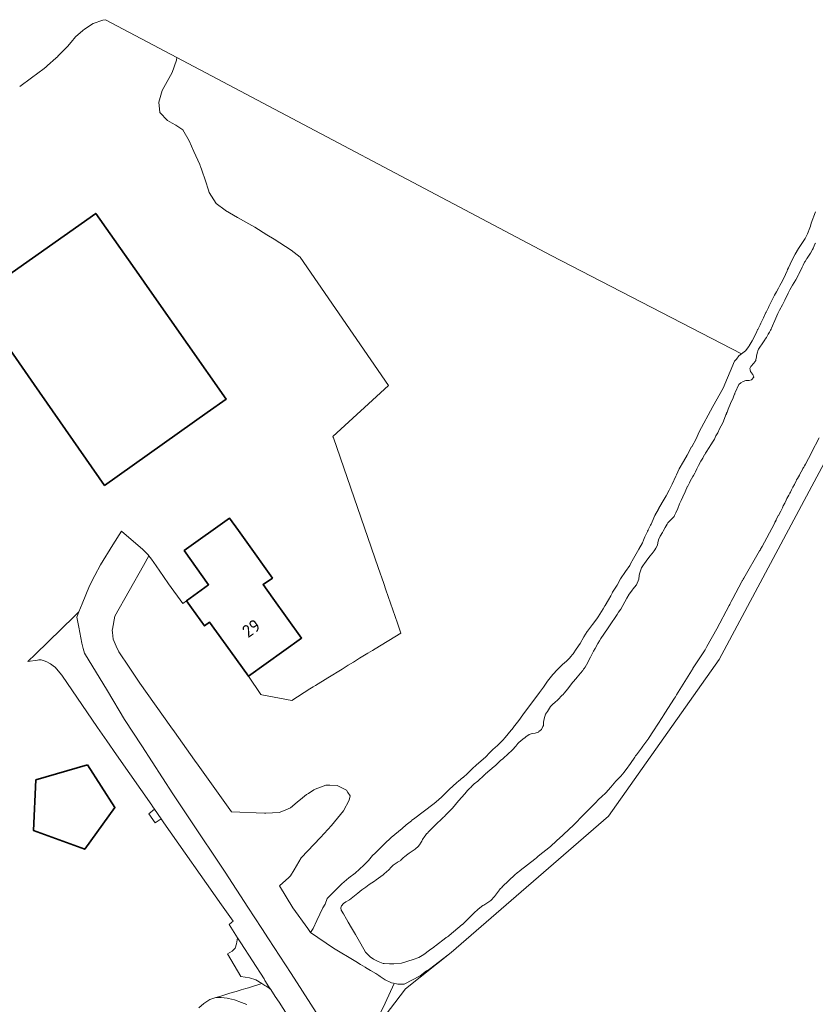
# Model space of a CAD drawing. Header units: metres. Extents: x 152391 to 157968, y 462336 to 467280.
# Tile 421 of 656: x 153480 to 153565, y 466865 to 466971. Entities that reach past the tile are written whole.
import ezdxf
from ezdxf.enums import TextEntityAlignment as Align

# ---------------------------------------------------------------- set-up
doc = ezdxf.new("R2010")
doc.units = ezdxf.units.M
doc.header["$LTSCALE"] = 0.75
for name, color, linetype, lineweight in [('B-WE-GR-FRUITTEELT-GV', 251, 'Continuous', 13), ('B-WE-GR-GRAS-GV', 251, 'Continuous', 13), ('B-WE-GR-HOUTWAL-GV', 251, 'Continuous', 13), ('B-WE-OG-BEBOUWING-GV', 6, 'Continuous', 35), ('B-WE-OG-BEBOUWING-T18', 1, 'Continuous', 18), ('B-WE-OG-BEBOUWING_LOODS-GV', 6, 'Continuous', 35), ('B-WE-OG-TERREIN_CULTUURSCHEIDING-GV', 251, 'Continuous', 18), ('B-WE-OG-WATER_SLOOT-GV', 251, 'Continuous', 18), ('B-WE-VH-VERHARDING_ASFALT-GV', 251, 'Continuous', 18), ('B-WE-VH-VERHARDING_BETONSTRAATSTEEN-GV', 251, 'Continuous', 18), ('B-WE-VH-VERHARDING_SIERBESTRATING-GV', 251, 'Continuous', 18)]:
    doc.layers.add(name, color=color, linetype=linetype, lineweight=lineweight)
doc.styles.add('NLCS-ISO-M750-T18', font='NLCS-ISO.ttf', dxfattribs={"height": 1.35})

msp = doc.modelspace()

# ---------------------------------------------------------------- linework, layer by layer
at = {"layer": 'B-WE-GR-FRUITTEELT-GV'}
msp.add_lwpolyline([(153493.68, 466913.39), (153493.1, 466912.36), (153490.04, 466906.93), (153489.77, 466905.53), (153489.75, 466905.42), (153489.78, 466905.16), (153489.85, 466904.44), (153490.18, 466903.69), (153490.45, 466903.11), (153491.56, 466901.45), (153492.71, 466899.72), (153496.04, 466895.04), (153496.42, 466894.51), (153498.57, 466891.48), (153498.96, 466890.93), (153502.52, 466885.93), (153506.07, 466885.8), (153506.19, 466885.8), (153506.23, 466885.8), (153507.63, 466885.86), (153508.3, 466886.13), (153508.87, 466886.36), (153509.57, 466886.98), (153510.13, 466887.43), (153510.57, 466887.8), (153510.77, 466887.92), (153511.35, 466888.29), (153511.51, 466888.38), (153512.66, 466888.8), (153513.07, 466888.79), (153513.87, 466888.76), (153514.86, 466888.25), (153515.01, 466888.03), (153515.25, 466887.66), (153515.14, 466887.19), (153514.54, 466886.04), (153513.24, 466884.47), (153512.06, 466883.21), (153510, 466881.01), (153509.25, 466879.74), (153508.86, 466879.08), (153508.83, 466879.03), (153508.68, 466878.9), (153507.67, 466878), (153509.11, 466875.65), (153510.7, 466873.43), (153511.01, 466873), (153511.3, 466873.44), (153511.69, 466874.28), (153512.32, 466875.64), (153512.58, 466876.05), (153512.8, 466876.67), (153513.67, 466877.55), (153514.12, 466877.99), (153514.37, 466878.23), (153515.1, 466878.86), (153515.78, 466879.37), (153516.72, 466880.21), (153516.97, 466880.47), (153517.22, 466880.73), (153517.66, 466881.26), (153517.93, 466881.53), (153518.26, 466881.85), (153518.95, 466882.52), (153519.64, 466883.18), (153520.43, 466883.85), (153520.82, 466884.17), (153521.27, 466884.55), (153521.82, 466884.99), (153521.88, 466885.05), (153522.04, 466885.16), (153524.25, 466886.84), (153524.47, 466887.03), (153525.04, 466887.52), (153525.42, 466887.9), (153525.86, 466888.33), (153526.68, 466889.1), (153526.86, 466889.24), (153527.33, 466889.61), (153527.35, 466889.62), (153527.82, 466890.05), (153528.36, 466890.59), (153528.76, 466890.94), (153529.29, 466891.4), (153529.77, 466891.82), (153529.79, 466891.84), (153530.18, 466892.27), (153530.18, 466892.27), (153530.19, 466892.28), (153530.2, 466892.29), (153530.22, 466892.31), (153530.56, 466892.63), (153531.06, 466893.04), (153531.61, 466893.61), (153531.88, 466893.93), (153532.2, 466894.3), (153532.34, 466894.47), (153532.76, 466894.99), (153532.77, 466895.01), (153533.33, 466895.72), (153533.76, 466896.33), (153533.77, 466896.33), (153535.55, 466898.74), (153535.64, 466898.88), (153535.96, 466899.32), (153536.39, 466899.95), (153536.41, 466899.96), (153536.98, 466900.66), (153537.49, 466901.19), (153538, 466901.73), (153538.01, 466901.74), (153538.43, 466902.11), (153538.83, 466902.5), (153538.85, 466902.51), (153538.85, 466902.51), (153539.17, 466902.88), (153539.48, 466903.4), (153539.92, 466904), (153540.31, 466904.72), (153540.65, 466905.27), (153540.7, 466905.33), (153541.22, 466906.02), (153541.69, 466906.65), (153541.83, 466906.85), (153542.01, 466907.14), (153542.36, 466907.7), (153542.56, 466908.03), (153542.59, 466908.07), (153542.93, 466908.66), (153543.18, 466909.1), (153543.33, 466909.37), (153543.39, 466909.48), (153543.86, 466910.24), (153544.23, 466910.92), (153544.76, 466911.71), (153545.22, 466912.34), (153545.32, 466912.53), (153545.62, 466913.1), (153546.2, 466914.1), (153546.58, 466914.77), (153546.7, 466915.06), (153546.84, 466915.43), (153547.01, 466915.79), (153547.11, 466915.99), (153547.13, 466916.04), (153547.19, 466916.15), (153547.2, 466916.18), (153547.23, 466916.25), (153547.42, 466916.61), (153547.45, 466916.68), (153547.51, 466916.8), (153547.61, 466917.04), (153547.91, 466917.71), (153548.3, 466918.4), (153548.3, 466918.41), (153548.69, 466919.11), (153549.12, 466919.81), (153549.44, 466920.43), (153549.77, 466921.06), (153550.15, 466921.92), (153550.22, 466922.07), (153550.52, 466922.71), (153551, 466923.51), (153551.36, 466924.18), (153551.85, 466925.06), (153551.86, 466925.08), (153552.33, 466925.93), (153552.67, 466926.69), (153554.14, 466929.4), (153555.24, 466931.35), (153556.46, 466934.24), (153556.65, 466934.48), (153556.91, 466934.84), (153557.21, 466935.04), (153536.81, 466945.6), (153496.69, 466966.81), (153496.65, 466966.54), (153496.17, 466965.22), (153495.11, 466963.27), (153494.97, 466962.77), (153494.76, 466962.03), (153494.84, 466960.92), (153495.69, 466960.06), (153496.17, 466959.78), (153496.58, 466959.54), (153497.31, 466959.04), (153498, 466957.86), (153498.51, 466956.74), (153499.14, 466955.35), (153499.19, 466955.21), (153499.21, 466955.13), (153499.34, 466954.74), (153499.73, 466953.58), (153500.05, 466952.59), (153500.13, 466952.33), (153500.89, 466951.16), (153501.86, 466950.44), (153501.89, 466950.42), (153503.19, 466949.66), (153505.03, 466948.61), (153506.33, 466947.81), (153507.11, 466947.33), (153508.93, 466946.15), (153509.89, 466945.4), (153519.36, 466931.64), (153513.41, 466926.18), (153513.43, 466926.11), (153513.44, 466926.08), (153513.46, 466926.03), (153518.27, 466912.14), (153518.86, 466910.44), (153519.09, 466909.76), (153520.34, 466906.16), (153520.7, 466905.1), (153517.94, 466903.42), (153517.64, 466903.23), (153517.16, 466902.94), (153516.27, 466902.4), (153515.82, 466902.13), (153515.6, 466901.99), (153515.05, 466901.66), (153514.93, 466901.59), (153514.5, 466901.32), (153514.39, 466901.25), (153512.85, 466900.32), (153511.54, 466899.49), (153511.3, 466899.34), (153510.94, 466899.12), (153509, 466897.89), (153505.77, 466898.49), (153505.67, 466898.51), (153504.35, 466900.48), (153502.42, 466903.17), (153500.19, 466906.27), (153499.64, 466905.88), (153498.25, 466907.81), (153497.7, 466908.58), (153497.3, 466908.29), (153495.78, 466910.37), (153495.23, 466911.19), (153494.46, 466912.33), (153493.95, 466913.02)], close=True, dxfattribs=at)
at = {"layer": 'B-WE-GR-GRAS-GV'}
for points in [[(153479.83, 466963.71), (153481.1, 466964.63), (153482.44, 466965.64), (153482.66, 466965.8), (153482.82, 466965.95), (153483.7, 466966.75), (153483.9, 466966.93), (153483.9, 466966.94), (153484.95, 466967.98), (153485.36, 466968.47), (153485.82, 466969.01), (153485.82, 466969.01), (153486.6, 466969.7), (153486.76, 466969.84), (153487.71, 466970.46), (153488.74, 466970.82), (153489.03, 466970.86), (153496.69, 466966.81), (153536.81, 466945.6), (153557.21, 466935.04), (153557.62, 466935.36), (153557.99, 466935.83), (153558.03, 466935.89), (153558.33, 466936.42), (153558.65, 466937.04), (153558.84, 466937.44), (153558.84, 466937.45), (153558.86, 466937.49), (153558.93, 466937.62), (153558.95, 466937.66), (153559.2, 466938.16), (153559.28, 466938.32), (153559.55, 466938.9), (153559.82, 466939.47), (153559.84, 466939.51), (153559.84, 466939.51), (153559.87, 466939.58), (153559.87, 466939.58), (153560.08, 466940.02), (153560.13, 466940.13), (153560.2, 466940.27), (153560.45, 466940.77), (153560.75, 466941.32), (153560.95, 466941.69), (153561.18, 466942.1), (153561.32, 466942.36), (153561.6, 466942.88), (153561.9, 466943.55), (153562.08, 466943.95), (153562.14, 466944.08), (153562.24, 466944.27), (153562.24, 466944.28), (153562.61, 466945.04), (153562.94, 466945.71), (153563.32, 466946.32), (153563.68, 466946.87), (153563.68, 466946.88), (153564.03, 466947.4), (153564.29, 466947.91), (153564.29, 466947.91), (153564.54, 466948.56), (153564.59, 466948.72), (153564.67, 466949.04), (153565.15, 466950.26)], [(153569.07, 466928.93), (153564.46, 466920.33), (153554.82, 466902.27), (153542.95, 466885.47), (153526.07, 466870.85), (153521.2, 466866.96), (153518.42, 466863.36)], [(153509.79, 466862.13), (153507.63, 466865.53), (153507.23, 466866.16), (153506.74, 466866.91), (153506.44, 466867.14), (153506.26, 466867.25), (153506.12, 466867.34), (153505.8, 466867.53), (153505.77, 466867.53), (153505.36, 466867.4), (153505, 466867.29), (153504.69, 466867.2), (153504.34, 466867.09), (153504.06, 466867.01), (153503.57, 466866.86), (153503.03, 466866.69), (153502.35, 466866.49), (153501.94, 466866.36), (153501.4, 466866.2), (153500.85, 466866.03), (153501.42, 466866.04), (153502.06, 466865.97), (153502.08, 466865.97), (153502.21, 466865.94), (153502.86, 466865.78), (153503.6, 466865.5), (153504.17, 466865.29)]]:
    msp.add_lwpolyline(points, dxfattribs=at)
at = {"layer": 'B-WE-GR-HOUTWAL-GV'}
msp.add_lwpolyline([(153518.08, 466863.5), (153518.99, 466865.45), (153519.98, 466867.55), (153519.89, 466867.58), (153519.67, 466867.63), (153519.6, 466867.64), (153519.01, 466867.94), (153518.47, 466868.29), (153518.46, 466868.3), (153518.34, 466868.4), (153517.99, 466868.6), (153517.45, 466868.93), (153516.9, 466869.26), (153516.87, 466869.28), (153516.37, 466869.58), (153515.85, 466869.89), (153513.45, 466871.32), (153511.01, 466873), (153510.7, 466873.43), (153509.11, 466875.65), (153507.67, 466878), (153508.68, 466878.9), (153508.83, 466879.03), (153508.86, 466879.08), (153509.25, 466879.74), (153510, 466881.01), (153512.06, 466883.21), (153513.24, 466884.47), (153514.54, 466886.04), (153515.14, 466887.19), (153515.25, 466887.66), (153515.01, 466888.03), (153514.86, 466888.25), (153513.87, 466888.76), (153513.07, 466888.79), (153512.66, 466888.8), (153511.51, 466888.38), (153511.35, 466888.29), (153510.77, 466887.92), (153510.57, 466887.8), (153510.13, 466887.43), (153509.57, 466886.98), (153508.87, 466886.36), (153508.3, 466886.13), (153507.63, 466885.86), (153506.23, 466885.8), (153506.19, 466885.8), (153506.07, 466885.8), (153502.52, 466885.93), (153498.96, 466890.93), (153498.57, 466891.48), (153496.42, 466894.51), (153496.04, 466895.04), (153492.71, 466899.72), (153491.56, 466901.45), (153490.45, 466903.11), (153490.18, 466903.69), (153489.85, 466904.44), (153489.78, 466905.16), (153489.75, 466905.42), (153489.77, 466905.53), (153490.04, 466906.93), (153493.1, 466912.36), (153493.68, 466913.39), (153493.61, 466913.48), (153493.04, 466914.07), (153490.73, 466916.03), (153489.82, 466914.58), (153488.48, 466912.43), (153487.89, 466911.28), (153487.32, 466910.18), (153486.53, 466908.26), (153486.17, 466907.38), (153485.94, 466906.82), (153486.15, 466905.73), (153486.48, 466904.01), (153486.63, 466903.46), (153486.76, 466902.97), (153489.23, 466898.91), (153491.08, 466895.86), (153492.93, 466893.01), (153496.26, 466887.88), (153498.03, 466885.21), (153501.84, 466879.46), (153504.3, 466875.74), (153505.8, 466873.42), (153506.51, 466872.33), (153508.92, 466868.6), (153512.26, 466863.43)], dxfattribs=at)
at = {"layer": 'B-WE-OG-BEBOUWING-GV'}
for points in [[(153499.94, 466928.76), (153501.97, 466930.2), (153493.73, 466941.92), (153492.59, 466943.55), (153487.99, 466950.09), (153477.8, 466942.91), (153474.99, 466940.93), (153481.37, 466931.77), (153488.92, 466920.94)], [(153497.7, 466908.58), (153498.25, 466907.81), (153499.64, 466905.88), (153500.19, 466906.27), (153502.42, 466903.17), (153504.35, 466900.48), (153510.04, 466904.57), (153506.96, 466908.86), (153505.92, 466910.3), (153505.94, 466910.31), (153506.91, 466911.01), (153506.57, 466911.49), (153504.52, 466914.35), (153503.27, 466916.09), (153502.31, 466917.43), (153497.46, 466913.95), (153500.08, 466910.29), (153498.48, 466909.14)]]:
    msp.add_lwpolyline(points, close=True, dxfattribs=at)
at = {"layer": 'B-WE-OG-BEBOUWING_LOODS-GV'}
msp.add_lwpolyline([(153487.08, 466890.99), (153481.57, 466889.36), (153481.3, 466883.96), (153486.8, 466881.93), (153490.03, 466886.4)], close=True, dxfattribs=at)
at = {"layer": 'B-WE-OG-TERREIN_CULTUURSCHEIDING-GV'}
msp.add_lwpolyline([(153519.98, 466867.55), (153518.99, 466865.45), (153518.08, 466863.5), (153518.42, 466863.36), (153521.2, 466866.96), (153526.07, 466870.85), (153523.77, 466869.07), (153523.45, 466868.89), (153522.75, 466868.38), (153521.05, 466867.48), (153520.36, 466867.47), (153520.22, 466867.5)], close=True, dxfattribs=at)
at = {"layer": 'B-WE-OG-WATER_SLOOT-GV'}
for points in [[(153565.15, 466950.26), (153564.67, 466949.04), (153564.59, 466948.72), (153564.54, 466948.56), (153564.29, 466947.91), (153564.29, 466947.91), (153564.03, 466947.4), (153563.68, 466946.88), (153563.68, 466946.87), (153563.32, 466946.32), (153562.94, 466945.71), (153562.61, 466945.04), (153562.24, 466944.28), (153562.24, 466944.27), (153562.14, 466944.08), (153562.08, 466943.95), (153561.9, 466943.55), (153561.6, 466942.88), (153561.32, 466942.36), (153561.18, 466942.1), (153560.95, 466941.69), (153560.75, 466941.32), (153560.45, 466940.77), (153560.2, 466940.27), (153560.13, 466940.13), (153560.08, 466940.02), (153559.87, 466939.58), (153559.87, 466939.58), (153559.84, 466939.51), (153559.84, 466939.51), (153559.82, 466939.47), (153559.55, 466938.9), (153559.28, 466938.32), (153559.2, 466938.16), (153558.95, 466937.66), (153558.93, 466937.62), (153558.86, 466937.49), (153558.84, 466937.45), (153558.84, 466937.44), (153558.65, 466937.04), (153558.33, 466936.42), (153558.03, 466935.89), (153557.99, 466935.83), (153557.62, 466935.36), (153557.21, 466935.04), (153556.91, 466934.84), (153556.65, 466934.48), (153556.46, 466934.24), (153555.24, 466931.35), (153554.14, 466929.4), (153552.67, 466926.69), (153552.33, 466925.93), (153551.86, 466925.08), (153551.85, 466925.06), (153551.36, 466924.18), (153551, 466923.51), (153550.52, 466922.71), (153550.22, 466922.07), (153550.15, 466921.92), (153549.77, 466921.06), (153549.44, 466920.43), (153549.12, 466919.81), (153548.69, 466919.11), (153548.3, 466918.41), (153548.3, 466918.4), (153547.91, 466917.71), (153547.61, 466917.04), (153547.51, 466916.8), (153547.45, 466916.68), (153547.42, 466916.61), (153547.23, 466916.25), (153547.2, 466916.18), (153547.19, 466916.15), (153547.13, 466916.04), (153547.11, 466915.99), (153547.01, 466915.79), (153546.84, 466915.43), (153546.7, 466915.06), (153546.58, 466914.77), (153546.2, 466914.1), (153545.62, 466913.1), (153545.32, 466912.53), (153545.22, 466912.34), (153544.76, 466911.71), (153544.23, 466910.92), (153543.86, 466910.24), (153543.39, 466909.48), (153543.33, 466909.37), (153543.18, 466909.1), (153542.93, 466908.66), (153542.59, 466908.07), (153542.56, 466908.03), (153542.36, 466907.7), (153542.01, 466907.14), (153541.83, 466906.85), (153541.69, 466906.65), (153541.22, 466906.02), (153540.7, 466905.33), (153540.65, 466905.27), (153540.31, 466904.72), (153539.92, 466904), (153539.48, 466903.4), (153539.17, 466902.88), (153538.85, 466902.51), (153538.85, 466902.51), (153538.83, 466902.5), (153538.43, 466902.11), (153538.01, 466901.74), (153538, 466901.73), (153537.49, 466901.19), (153536.98, 466900.66), (153536.41, 466899.96), (153536.39, 466899.95), (153535.96, 466899.32), (153535.64, 466898.88), (153535.55, 466898.74), (153533.77, 466896.33), (153533.76, 466896.33), (153533.33, 466895.72), (153532.77, 466895.01), (153532.76, 466894.99), (153532.34, 466894.47), (153532.2, 466894.3), (153531.88, 466893.93), (153531.61, 466893.61), (153531.06, 466893.04), (153530.56, 466892.63), (153530.22, 466892.31), (153530.2, 466892.29), (153530.19, 466892.28), (153530.18, 466892.27), (153530.18, 466892.27), (153529.79, 466891.84), (153529.77, 466891.82), (153529.29, 466891.4), (153528.76, 466890.94), (153528.36, 466890.59), (153527.82, 466890.05), (153527.35, 466889.62), (153527.33, 466889.61), (153526.86, 466889.24), (153526.68, 466889.1), (153525.86, 466888.33), (153525.42, 466887.9), (153525.04, 466887.52), (153524.47, 466887.03), (153524.25, 466886.84), (153522.04, 466885.16), (153521.88, 466885.05), (153521.82, 466884.99), (153521.27, 466884.55), (153520.82, 466884.17), (153520.43, 466883.85), (153519.64, 466883.18), (153518.95, 466882.52), (153518.26, 466881.85), (153517.93, 466881.53), (153517.66, 466881.26), (153517.22, 466880.73), (153516.97, 466880.47), (153516.72, 466880.21), (153515.78, 466879.37), (153515.1, 466878.86), (153514.37, 466878.23), (153514.12, 466877.99), (153513.67, 466877.55), (153512.8, 466876.67), (153512.58, 466876.05), (153512.32, 466875.64), (153511.69, 466874.28), (153511.3, 466873.44), (153511.01, 466873), (153513.45, 466871.32), (153515.85, 466869.89), (153516.37, 466869.58), (153516.87, 466869.28), (153516.9, 466869.26), (153517.45, 466868.93), (153517.99, 466868.6), (153518.34, 466868.4), (153518.46, 466868.3), (153518.47, 466868.29), (153519.01, 466867.94), (153519.6, 466867.64), (153519.67, 466867.63), (153519.89, 466867.58), (153519.98, 466867.55), (153520.22, 466867.5), (153520.36, 466867.47), (153521.05, 466867.48), (153522.75, 466868.38), (153523.45, 466868.89), (153523.77, 466869.07), (153526.07, 466870.85), (153542.95, 466885.47), (153554.82, 466902.27), (153564.46, 466920.33), (153569.07, 466928.93)], [(153565.51, 466926.05), (153564.72, 466924.48), (153564.66, 466924.37), (153564.39, 466923.84), (153564.07, 466923.22), (153563.95, 466923.03), (153563.87, 466922.88), (153563.85, 466922.85), (153563.79, 466922.74), (153563.73, 466922.65), (153563.46, 466922.14), (153563.41, 466922.05), (153563.2, 466921.68), (153563.2, 466921.67), (153563.11, 466921.52), (153563.1, 466921.5), (153563.06, 466921.42), (153562.87, 466921.04), (153562.71, 466920.74), (153562.55, 466920.45), (153562.44, 466920.22), (153562.39, 466920.12), (153562.27, 466919.89), (153562.07, 466919.52), (153561.99, 466919.37), (153561.83, 466919.04), (153561.68, 466918.74), (153561.58, 466918.52), (153561.49, 466918.33), (153561.42, 466918.18), (153561.23, 466917.84), (153561.19, 466917.76), (153561.17, 466917.73), (153560.93, 466917.27), (153560.9, 466917.21), (153560.82, 466917.04), (153560.79, 466916.99), (153560.77, 466916.97), (153560.77, 466916.96), (153560.69, 466916.8), (153559.4, 466914.39), (153559.24, 466914.09), (153559.21, 466914.03), (153559.19, 466913.99), (153559.14, 466913.91), (153557.45, 466911), (153557.39, 466910.9), (153557.34, 466910.82), (153557.3, 466910.75), (153557.29, 466910.72), (153557.25, 466910.64), (153556.59, 466909.41), (153556.28, 466908.83), (153556.11, 466908.5), (153555.99, 466908.28), (153555.94, 466908.18), (153555.88, 466908.08), (153554.54, 466905.58), (153553.48, 466903.66), (153553.37, 466903.46), (153553.29, 466903.31), (153553.21, 466903.17), (153553.19, 466903.14), (153553.16, 466903.09), (153552.03, 466901.37), (153551.99, 466901.33), (153551.97, 466901.29), (153551.91, 466901.19), (153551.86, 466901.11), (153551.83, 466901.06), (153550.22, 466898.47), (153550.11, 466898.29), (153550.01, 466898.13), (153549.32, 466897.02), (153548.81, 466896.23), (153548.76, 466896.16), (153548.69, 466896.05), (153547.77, 466894.64), (153547.22, 466893.8), (153547.18, 466893.74), (153547.15, 466893.69), (153546.63, 466893), (153546.54, 466892.86), (153546.48, 466892.78), (153545.94, 466892.05), (153545.85, 466891.93), (153545.76, 466891.8), (153545.29, 466891.13), (153544.83, 466890.47), (153544.82, 466890.45), (153544.62, 466890.21), (153544.25, 466889.76), (153543.74, 466889.22), (153543.21, 466888.58), (153542.67, 466887.99), (153542.2, 466887.55), (153542.08, 466887.45), (153542.03, 466887.4), (153541.4, 466886.77), (153541.19, 466886.55), (153541.11, 466886.47), (153540.82, 466886.18), (153540.74, 466886.1), (153540.6, 466885.96), (153540.56, 466885.92), (153540.43, 466885.79), (153540.33, 466885.69), (153540.24, 466885.6), (153539.87, 466885.23), (153539.81, 466885.16), (153539.68, 466885.03), (153539.23, 466884.54), (153537.57, 466883.03), (153537.53, 466882.99), (153537.48, 466882.94), (153537.43, 466882.9), (153537.36, 466882.83), (153536.71, 466882.24), (153535.42, 466881.18), (153535.39, 466881.16), (153535.38, 466881.15), (153535.37, 466881.14), (153535.27, 466881.06), (153535.24, 466881.04), (153535.24, 466881.03), (153535.06, 466880.88), (153533.47, 466879.65), (153533.39, 466879.59), (153533.28, 466879.5), (153533.16, 466879.41), (153532.9, 466879.2), (153531.59, 466877.93), (153531.5, 466877.84), (153531.34, 466877.69), (153531.26, 466877.58), (153530.71, 466876.88), (153530.32, 466876.45), (153529.89, 466876.14), (153529.58, 466875.94), (153529.49, 466875.89), (153529.34, 466875.8), (153528.95, 466875.49), (153528.55, 466875.1), (153528.34, 466874.9), (153528.24, 466874.81), (153528.15, 466874.72), (153528.07, 466874.65), (153528.07, 466874.64), (153528.03, 466874.61), (153527.3, 466873.88), (153527.27, 466873.86), (153525.88, 466872.7), (153525.79, 466872.63), (153525.7, 466872.56), (153525.63, 466872.51), (153525.56, 466872.46), (153525.51, 466872.42), (153524.41, 466871.59), (153524.28, 466871.49), (153524.21, 466871.44), (153523.76, 466871.11), (153523.14, 466870.64), (153522.61, 466870.34), (153522.02, 466870.1), (153520.74, 466869.71), (153519.95, 466869.65), (153519.46, 466869.64), (153518.88, 466869.69), (153518.8, 466869.69), (153518.24, 466869.9), (153517.76, 466870.14), (153517.41, 466870.41), (153516.91, 466870.91), (153516.73, 466871.22), (153516.26, 466872.03), (153515.82, 466872.78), (153515.39, 466873.52), (153515.04, 466874.12), (153514.85, 466874.44), (153514.53, 466875), (153514.3, 466875.39), (153514.26, 466875.67), (153514.32, 466875.86), (153514.54, 466876.1), (153514.8, 466876.3), (153515.17, 466876.52), (153515.55, 466876.79), (153516.09, 466877.22), (153516.52, 466877.59), (153516.92, 466877.87), (153517.3, 466878.14), (153517.85, 466878.52), (153518.04, 466878.65), (153518.3, 466878.83), (153518.53, 466879.01), (153518.78, 466879.2), (153518.81, 466879.22), (153519.22, 466879.58), (153519.32, 466879.66), (153519.71, 466880.07), (153519.86, 466880.23), (153520.28, 466880.51), (153520.34, 466880.55), (153520.67, 466880.74), (153520.7, 466880.76), (153520.83, 466880.89), (153520.95, 466881), (153521.1, 466881.14), (153521.43, 466881.4), (153521.58, 466881.51), (153521.59, 466881.52), (153522.13, 466881.88), (153522.22, 466881.94), (153522.57, 466882.28), (153522.76, 466882.53), (153522.79, 466882.58), (153522.93, 466882.81), (153523.02, 466882.97), (153523.27, 466883.34), (153523.3, 466883.37), (153523.45, 466883.58), (153523.57, 466883.71), (153523.61, 466883.75), (153523.99, 466884.15), (153524.54, 466884.71), (153524.99, 466885.12), (153525.25, 466885.36), (153525.36, 466885.46), (153525.48, 466885.58), (153525.83, 466885.93), (153526.01, 466886.11), (153526.2, 466886.31), (153526.23, 466886.34), (153526.88, 466887.11), (153527.54, 466887.88), (153527.84, 466888.23), (153528.05, 466888.44), (153528.21, 466888.59), (153528.24, 466888.62), (153528.56, 466888.94), (153528.93, 466889.24), (153529.2, 466889.47), (153529.36, 466889.61), (153529.55, 466889.79), (153529.66, 466889.9), (153529.7, 466889.94), (153529.76, 466890), (153529.77, 466890.01), (153530.21, 466890.41), (153530.68, 466890.8), (153530.83, 466890.92), (153530.97, 466891.07), (153531.08, 466891.17), (153531.26, 466891.34), (153531.41, 466891.47), (153531.57, 466891.59), (153531.58, 466891.59), (153531.69, 466891.69), (153532.17, 466892.11), (153532.63, 466892.57), (153532.66, 466892.59), (153532.68, 466892.62), (153532.99, 466892.95), (153533.15, 466893.16), (153533.15, 466893.16), (153533.2, 466893.23), (153533.24, 466893.28), (153533.3, 466893.33), (153533.59, 466893.59), (153533.91, 466893.84), (153533.97, 466893.89), (153533.98, 466893.89), (153534.04, 466893.94), (153534.09, 466893.98), (153534.44, 466894.22), (153534.77, 466894.35), (153535.07, 466894.38), (153535.43, 466894.5), (153535.48, 466894.54), (153535.77, 466894.78), (153535.92, 466895.11), (153535.96, 466895.19), (153535.98, 466895.54), (153536.04, 466895.91), (153536.2, 466896.41), (153536.39, 466896.71), (153536.74, 466897.24), (153536.98, 466897.47), (153537.06, 466897.55), (153537.12, 466897.61), (153537.16, 466897.64), (153537.55, 466897.98), (153537.96, 466898.41), (153538.07, 466898.53), (153538.19, 466898.67), (153538.42, 466898.91), (153538.69, 466899.26), (153538.78, 466899.38), (153539.13, 466899.84), (153539.47, 466900.24), (153539.56, 466900.36), (153539.58, 466900.38), (153539.96, 466900.81), (153540.19, 466901.11), (153540.22, 466901.16), (153540.28, 466901.24), (153540.33, 466901.3), (153540.44, 466901.47), (153540.6, 466901.71), (153540.8, 466902.11), (153540.89, 466902.29), (153541.01, 466902.51), (153541.2, 466902.88), (153541.24, 466902.97), (153541.35, 466903.17), (153541.51, 466903.44), (153541.8, 466903.98), (153541.99, 466904.29), (153542.12, 466904.51), (153542.83, 466905.56), (153543.06, 466905.9), (153543.86, 466907.1), (153544.03, 466907.35), (153544.26, 466907.68), (153544.92, 466908.86), (153545.16, 466909.27), (153545.52, 466909.76), (153545.57, 466909.83), (153545.93, 466910.28), (153546.2, 466910.89), (153546.24, 466911.27), (153546.26, 466911.47), (153546.41, 466911.88), (153546.49, 466912.1), (153546.71, 466912.42), (153546.8, 466912.55), (153546.97, 466912.81), (153547.39, 466913.34), (153547.61, 466913.63), (153547.62, 466913.64), (153547.85, 466913.93), (153547.91, 466914.02), (153548.02, 466914.21), (153548.19, 466914.53), (153548.24, 466914.79), (153548.31, 466915.09), (153548.49, 466915.49), (153548.5, 466915.5), (153548.75, 466915.9), (153548.81, 466916.02), (153549.01, 466916.42), (153549.22, 466916.79), (153549.3, 466916.91), (153549.54, 466917.16), (153549.58, 466917.2), (153549.98, 466917.6), (153550.03, 466917.7), (153550.17, 466917.99), (153550.36, 466918.47), (153550.56, 466918.95), (153550.72, 466919.33), (153550.9, 466919.72), (153551.17, 466920.26), (153551.43, 466920.85), (153551.44, 466920.87), (153551.62, 466921.23), (153551.71, 466921.41), (153552, 466921.9), (153552.06, 466922), (153552.2, 466922.26), (153552.28, 466922.39), (153552.43, 466922.72), (153552.46, 466922.79), (153552.59, 466923.06), (153552.85, 466923.52), (153553.05, 466923.86), (153553.21, 466924.17), (153553.25, 466924.24), (153553.29, 466924.3), (153553.33, 466924.39), (153553.8, 466925.1), (153553.85, 466925.17), (153553.91, 466925.27), (153554.17, 466925.67), (153554.29, 466925.89), (153554.33, 466925.98), (153554.38, 466926.09), (153554.46, 466926.25), (153554.65, 466926.59), (153554.85, 466927), (153555.19, 466927.66), (153555.48, 466928.38), (153555.53, 466928.5), (153555.58, 466928.62), (153555.61, 466928.7), (153555.65, 466928.8), (153555.78, 466929.12), (153556.04, 466929.73), (153556.3, 466930.32), (153556.42, 466930.63), (153556.46, 466930.72), (153556.47, 466930.77), (153556.49, 466930.81), (153556.53, 466930.89), (153556.9, 466931.75), (153557.13, 466931.94), (153557.38, 466932.08), (153557.68, 466932.18), (153558.02, 466932.2), (153558.29, 466932.26), (153558.52, 466932.53), (153558.4, 466932.83), (153558.39, 466932.85), (153558.16, 466933.16), (153558.13, 466933.34), (153558.1, 466933.47), (153558.19, 466933.69), (153558.51, 466934.03), (153558.73, 466934.34), (153558.74, 466934.42), (153558.77, 466934.54), (153558.8, 466934.71), (153558.82, 466934.79), (153558.9, 466935.24), (153558.94, 466935.33), (153558.96, 466935.38), (153559.02, 466935.55), (153559.24, 466935.86), (153559.34, 466936.01), (153559.7, 466936.55), (153559.74, 466936.6), (153559.88, 466936.81), (153560.06, 466937.14), (153560.19, 466937.38), (153560.3, 466937.58), (153560.37, 466937.7), (153560.38, 466937.72), (153560.43, 466937.81), (153560.89, 466938.87), (153561.1, 466939.36), (153561.11, 466939.38), (153561.29, 466939.72), (153561.58, 466940.3), (153561.84, 466940.81), (153562.21, 466941.53), (153562.29, 466941.68), (153562.4, 466941.89), (153562.68, 466942.39), (153563.01, 466942.97), (153563.32, 466943.52), (153563.35, 466943.59), (153563.7, 466944.33), (153563.81, 466944.55), (153563.96, 466944.86), (153563.98, 466944.89), (153564.02, 466944.95), (153564.16, 466945.18), (153564.17, 466945.19), (153564.17, 466945.2), (153564.22, 466945.28), (153564.23, 466945.3), (153564.58, 466945.84), (153564.81, 466946.23), (153564.87, 466946.33), (153564.89, 466946.36), (153565.1, 466946.87), (153565.12, 466946.92)], [(153565.12, 466946.92), (153565.1, 466946.87), (153564.89, 466946.36), (153564.87, 466946.33), (153564.81, 466946.23), (153564.58, 466945.84), (153564.23, 466945.3), (153564.22, 466945.28), (153564.17, 466945.2), (153564.17, 466945.19), (153564.16, 466945.18), (153564.02, 466944.95), (153563.98, 466944.89), (153563.96, 466944.86), (153563.81, 466944.55), (153563.7, 466944.33), (153563.35, 466943.59), (153563.32, 466943.52), (153563.01, 466942.97), (153562.68, 466942.39), (153562.4, 466941.89), (153562.29, 466941.68), (153562.21, 466941.53), (153561.84, 466940.81), (153561.58, 466940.3), (153561.29, 466939.72), (153561.11, 466939.38), (153561.1, 466939.36), (153560.89, 466938.87), (153560.43, 466937.81), (153560.38, 466937.72), (153560.37, 466937.7), (153560.3, 466937.58), (153560.19, 466937.38), (153560.06, 466937.14), (153559.88, 466936.81), (153559.74, 466936.6), (153559.7, 466936.55), (153559.34, 466936.01), (153559.24, 466935.86), (153559.02, 466935.55), (153558.96, 466935.38), (153558.94, 466935.33), (153558.9, 466935.24), (153558.82, 466934.79), (153558.8, 466934.71), (153558.77, 466934.54), (153558.74, 466934.42), (153558.73, 466934.34), (153558.51, 466934.03), (153558.19, 466933.69), (153558.1, 466933.47), (153558.13, 466933.34), (153558.16, 466933.16), (153558.39, 466932.85), (153558.4, 466932.83), (153558.52, 466932.53), (153558.29, 466932.26), (153558.02, 466932.2), (153557.68, 466932.18), (153557.38, 466932.08), (153557.13, 466931.94), (153556.9, 466931.75), (153556.53, 466930.89), (153556.49, 466930.81), (153556.47, 466930.77), (153556.46, 466930.72), (153556.42, 466930.63), (153556.3, 466930.32), (153556.04, 466929.73), (153555.78, 466929.12), (153555.65, 466928.8), (153555.61, 466928.7), (153555.58, 466928.62), (153555.53, 466928.5), (153555.48, 466928.38), (153555.19, 466927.66), (153554.85, 466927), (153554.65, 466926.59), (153554.46, 466926.25), (153554.38, 466926.09), (153554.33, 466925.98), (153554.29, 466925.89), (153554.17, 466925.67), (153553.91, 466925.27), (153553.85, 466925.17), (153553.8, 466925.1), (153553.33, 466924.39), (153553.29, 466924.3), (153553.25, 466924.24), (153553.21, 466924.17), (153553.05, 466923.86), (153552.85, 466923.52), (153552.59, 466923.06), (153552.46, 466922.79), (153552.43, 466922.72), (153552.28, 466922.39), (153552.2, 466922.26), (153552.06, 466922), (153552, 466921.9), (153551.71, 466921.41), (153551.62, 466921.23), (153551.44, 466920.87), (153551.43, 466920.85), (153551.17, 466920.26), (153550.9, 466919.72), (153550.72, 466919.33), (153550.56, 466918.95), (153550.36, 466918.47), (153550.17, 466917.99), (153550.03, 466917.7), (153549.98, 466917.6), (153549.58, 466917.2), (153549.54, 466917.16), (153549.3, 466916.91), (153549.22, 466916.79), (153549.01, 466916.42), (153548.81, 466916.02), (153548.75, 466915.9), (153548.5, 466915.5), (153548.49, 466915.49), (153548.31, 466915.09), (153548.24, 466914.79), (153548.19, 466914.53), (153548.02, 466914.21), (153547.91, 466914.02), (153547.85, 466913.93), (153547.62, 466913.64), (153547.61, 466913.63), (153547.39, 466913.34), (153546.97, 466912.81), (153546.8, 466912.55), (153546.71, 466912.42), (153546.49, 466912.1), (153546.41, 466911.88), (153546.26, 466911.47), (153546.24, 466911.27), (153546.2, 466910.89), (153545.93, 466910.28), (153545.57, 466909.83), (153545.52, 466909.76), (153545.16, 466909.27), (153544.92, 466908.86), (153544.26, 466907.68), (153544.03, 466907.35), (153543.86, 466907.1), (153543.06, 466905.9), (153542.83, 466905.56), (153542.12, 466904.51), (153541.99, 466904.29), (153541.8, 466903.98), (153541.51, 466903.44), (153541.35, 466903.17), (153541.24, 466902.97), (153541.2, 466902.88), (153541.01, 466902.51), (153540.89, 466902.29), (153540.8, 466902.11), (153540.6, 466901.71), (153540.44, 466901.47), (153540.33, 466901.3), (153540.28, 466901.24), (153540.22, 466901.16), (153540.19, 466901.11), (153539.96, 466900.81), (153539.58, 466900.38), (153539.56, 466900.36), (153539.47, 466900.24), (153539.13, 466899.84), (153538.78, 466899.38), (153538.69, 466899.26), (153538.42, 466898.91), (153538.19, 466898.67), (153538.07, 466898.53), (153537.96, 466898.41), (153537.55, 466897.98), (153537.16, 466897.64), (153537.12, 466897.61), (153537.06, 466897.55), (153536.98, 466897.47), (153536.74, 466897.24), (153536.39, 466896.71), (153536.2, 466896.41), (153536.04, 466895.91), (153535.98, 466895.54), (153535.96, 466895.19), (153535.92, 466895.11), (153535.77, 466894.78), (153535.48, 466894.54), (153535.43, 466894.5), (153535.07, 466894.38), (153534.77, 466894.35), (153534.44, 466894.22), (153534.09, 466893.98), (153534.04, 466893.94), (153533.98, 466893.89), (153533.97, 466893.89), (153533.91, 466893.84), (153533.59, 466893.59), (153533.3, 466893.33), (153533.24, 466893.28), (153533.2, 466893.23), (153533.15, 466893.16), (153533.15, 466893.16), (153532.99, 466892.95), (153532.68, 466892.62), (153532.66, 466892.59), (153532.63, 466892.57), (153532.17, 466892.11), (153531.69, 466891.69), (153531.58, 466891.59), (153531.57, 466891.59), (153531.41, 466891.47), (153531.26, 466891.34), (153531.08, 466891.17), (153530.97, 466891.07), (153530.83, 466890.92), (153530.68, 466890.8), (153530.21, 466890.41), (153529.77, 466890.01), (153529.76, 466890), (153529.7, 466889.94), (153529.66, 466889.9), (153529.55, 466889.79), (153529.36, 466889.61), (153529.2, 466889.47), (153528.93, 466889.24), (153528.56, 466888.94), (153528.24, 466888.62), (153528.21, 466888.59), (153528.05, 466888.44), (153527.84, 466888.23), (153527.54, 466887.88), (153526.88, 466887.11), (153526.23, 466886.34), (153526.2, 466886.31), (153526.01, 466886.11), (153525.83, 466885.93), (153525.48, 466885.58), (153525.36, 466885.46), (153525.25, 466885.36), (153524.99, 466885.12), (153524.54, 466884.71), (153523.99, 466884.15), (153523.61, 466883.75), (153523.57, 466883.71), (153523.45, 466883.58), (153523.3, 466883.37), (153523.27, 466883.34), (153523.02, 466882.97), (153522.93, 466882.81), (153522.79, 466882.58), (153522.76, 466882.53), (153522.57, 466882.28), (153522.22, 466881.94), (153522.13, 466881.88), (153521.59, 466881.52), (153521.58, 466881.51), (153521.43, 466881.4), (153521.1, 466881.14), (153520.95, 466881), (153520.83, 466880.89), (153520.7, 466880.76), (153520.67, 466880.74), (153520.34, 466880.55), (153520.28, 466880.51), (153519.86, 466880.23), (153519.71, 466880.07), (153519.32, 466879.66), (153519.22, 466879.58), (153518.81, 466879.22), (153518.78, 466879.2), (153518.53, 466879.01), (153518.3, 466878.83), (153518.04, 466878.65), (153517.85, 466878.52), (153517.3, 466878.14), (153516.92, 466877.87), (153516.52, 466877.59), (153516.09, 466877.22), (153515.55, 466876.79), (153515.17, 466876.52), (153514.8, 466876.3), (153514.54, 466876.1), (153514.32, 466875.86), (153514.26, 466875.67), (153514.3, 466875.39), (153514.53, 466875), (153514.85, 466874.44), (153515.04, 466874.12), (153515.39, 466873.52), (153515.82, 466872.78), (153516.26, 466872.03), (153516.73, 466871.22), (153516.91, 466870.91), (153517.41, 466870.41), (153517.76, 466870.14), (153518.24, 466869.9), (153518.8, 466869.69), (153518.88, 466869.69), (153519.46, 466869.64), (153519.95, 466869.65), (153520.74, 466869.71), (153522.02, 466870.1), (153522.61, 466870.34), (153523.14, 466870.64), (153523.76, 466871.11), (153524.21, 466871.44), (153524.28, 466871.49), (153524.41, 466871.59), (153525.51, 466872.42), (153525.56, 466872.46), (153525.63, 466872.51), (153525.7, 466872.56), (153525.79, 466872.63), (153525.88, 466872.7), (153527.27, 466873.86), (153527.3, 466873.88), (153528.03, 466874.61), (153528.07, 466874.64), (153528.07, 466874.65), (153528.15, 466874.72), (153528.24, 466874.81), (153528.34, 466874.9), (153528.55, 466875.1), (153528.95, 466875.49), (153529.34, 466875.8), (153529.49, 466875.89), (153529.58, 466875.94), (153529.89, 466876.14), (153530.32, 466876.45), (153530.71, 466876.88), (153531.26, 466877.58), (153531.34, 466877.69), (153531.5, 466877.84), (153531.59, 466877.93), (153532.9, 466879.2), (153533.16, 466879.41), (153533.28, 466879.5), (153533.39, 466879.59), (153533.47, 466879.65), (153535.06, 466880.88), (153535.24, 466881.03), (153535.24, 466881.04), (153535.27, 466881.06), (153535.37, 466881.14), (153535.38, 466881.15), (153535.39, 466881.16), (153535.42, 466881.18), (153536.71, 466882.24), (153537.36, 466882.83), (153537.43, 466882.9), (153537.48, 466882.94), (153537.53, 466882.99), (153537.57, 466883.03), (153539.23, 466884.54), (153539.68, 466885.03), (153539.81, 466885.16), (153539.87, 466885.23), (153540.24, 466885.6), (153540.33, 466885.69), (153540.43, 466885.79), (153540.56, 466885.92), (153540.6, 466885.96), (153540.74, 466886.1), (153540.82, 466886.18), (153541.11, 466886.47), (153541.19, 466886.55), (153541.4, 466886.77), (153542.03, 466887.4), (153542.08, 466887.45), (153542.2, 466887.55), (153542.67, 466887.99), (153543.21, 466888.58), (153543.74, 466889.22), (153544.25, 466889.76), (153544.62, 466890.21), (153544.82, 466890.45), (153544.83, 466890.47), (153545.29, 466891.13), (153545.76, 466891.8), (153545.85, 466891.93), (153545.94, 466892.05), (153546.48, 466892.78), (153546.54, 466892.86), (153546.63, 466893), (153547.15, 466893.69), (153547.18, 466893.74), (153547.22, 466893.8), (153547.77, 466894.64), (153548.69, 466896.05), (153548.76, 466896.16), (153548.81, 466896.23), (153549.32, 466897.02), (153550.01, 466898.13), (153550.11, 466898.29), (153550.22, 466898.47), (153551.83, 466901.06), (153551.86, 466901.11), (153551.91, 466901.19), (153551.97, 466901.29), (153551.99, 466901.33), (153552.03, 466901.37), (153553.16, 466903.09), (153553.19, 466903.14), (153553.21, 466903.17), (153553.29, 466903.31), (153553.37, 466903.46), (153553.48, 466903.66), (153554.54, 466905.58), (153555.88, 466908.08), (153555.94, 466908.18), (153555.99, 466908.28), (153556.11, 466908.5), (153556.28, 466908.83), (153556.59, 466909.41), (153557.25, 466910.64), (153557.29, 466910.72), (153557.3, 466910.75), (153557.34, 466910.82), (153557.39, 466910.9), (153557.45, 466911), (153559.14, 466913.91), (153559.19, 466913.99), (153559.21, 466914.03), (153559.24, 466914.09), (153559.4, 466914.39), (153560.69, 466916.8), (153560.77, 466916.96), (153560.77, 466916.97), (153560.79, 466916.99), (153560.82, 466917.04), (153560.9, 466917.21), (153560.93, 466917.27), (153561.17, 466917.73), (153561.19, 466917.76), (153561.23, 466917.84), (153561.42, 466918.18), (153561.49, 466918.33), (153561.58, 466918.52), (153561.68, 466918.74), (153561.83, 466919.04), (153561.99, 466919.37), (153562.07, 466919.52), (153562.27, 466919.89), (153562.39, 466920.12), (153562.44, 466920.22), (153562.55, 466920.45), (153562.71, 466920.74), (153562.87, 466921.04), (153563.06, 466921.42), (153563.1, 466921.5), (153563.11, 466921.52), (153563.2, 466921.67), (153563.2, 466921.68), (153563.41, 466922.05), (153563.46, 466922.14), (153563.73, 466922.65), (153563.79, 466922.74), (153563.85, 466922.85), (153563.87, 466922.88), (153563.95, 466923.03), (153564.07, 466923.22), (153564.39, 466923.84), (153564.66, 466924.37), (153564.72, 466924.48), (153565.51, 466926.05)], [(153504.17, 466865.29), (153503.6, 466865.5), (153502.86, 466865.78), (153502.21, 466865.94), (153502.08, 466865.97), (153502.06, 466865.97), (153501.42, 466866.04), (153500.85, 466866.03), (153500.22, 466865.84), (153499.55, 466865.41), (153499.04, 466864.93)]]:
    msp.add_lwpolyline(points, dxfattribs=at)
at = {"layer": 'B-WE-VH-VERHARDING_ASFALT-GV'}
msp.add_lwpolyline([(153512.26, 466863.43), (153508.92, 466868.6), (153506.51, 466872.33), (153505.8, 466873.42), (153504.3, 466875.74), (153501.84, 466879.46), (153498.03, 466885.21), (153496.26, 466887.88), (153492.93, 466893.01), (153491.08, 466895.86), (153489.23, 466898.91), (153486.76, 466902.97), (153486.63, 466903.46), (153486.48, 466904.01), (153486.15, 466905.73), (153485.94, 466906.82), (153486.17, 466907.38), (153485.66, 466906.88), (153481.53, 466902.85), (153480.71, 466902.05), (153481.72, 466902.22), (153481.88, 466902.25), (153482.07, 466902.23), (153482.14, 466902.23), (153482.45, 466902.14), (153482.72, 466902.02), (153483.05, 466901.86), (153483.13, 466901.8), (153483.14, 466901.8), (153483.41, 466901.61), (153483.57, 466901.5), (153483.63, 466901.46), (153484.32, 466900.64), (153484.33, 466900.62), (153484.34, 466900.61), (153484.35, 466900.61), (153484.35, 466900.6), (153488.18, 466894.98), (153489.18, 466893.54), (153490.21, 466892.07), (153491.62, 466890.03), (153493.98, 466886.65), (153494.02, 466886.58), (153494.1, 466886.47), (153494.28, 466886.22), (153495.01, 466885.18), (153495.29, 466884.78), (153501.47, 466875.98), (153502.53, 466874.47), (153502.7, 466874.23), (153502.53, 466874.08), (153502.27, 466873.85), (153503.18, 466872.43), (153503.53, 466871.89), (153506.02, 466868.03), (153506.12, 466867.88), (153506.55, 466867.2), (153506.74, 466866.91), (153507.23, 466866.16), (153507.63, 466865.53), (153509.79, 466862.13)], dxfattribs=at)
at = {"layer": 'B-WE-VH-VERHARDING_BETONSTRAATSTEEN-GV'}
msp.add_lwpolyline([(153494.28, 466886.22), (153493.67, 466885.74), (153494.36, 466884.75), (153495.01, 466885.18)], close=True, dxfattribs=at)
at = {"layer": 'B-WE-VH-VERHARDING_SIERBESTRATING-GV'}
msp.add_lwpolyline([(153506.74, 466866.91), (153506.55, 466867.2), (153506.12, 466867.88), (153506.02, 466868.03), (153503.53, 466871.89), (153503.18, 466872.43), (153503.07, 466871.79), (153502.93, 466871.34), (153502.6, 466870.99), (153502.1, 466870.72), (153503.52, 466868.28), (153504.45, 466868.14), (153505.15, 466867.95), (153505.8, 466867.53), (153506.12, 466867.34), (153506.26, 466867.25), (153506.44, 466867.14)], close=True, dxfattribs=at)

# ---------------------------------------------------------------- texts
at = {"layer": 'B-WE-OG-BEBOUWING-T18', "style": 'NLCS-ISO-M750-T18'}
msp.add_text('29', height=1.35, rotation=35.7, dxfattribs=at).set_placement((153504.65, 466905.62), align=Align.MIDDLE)

doc.saveas('drawing.dxf')
